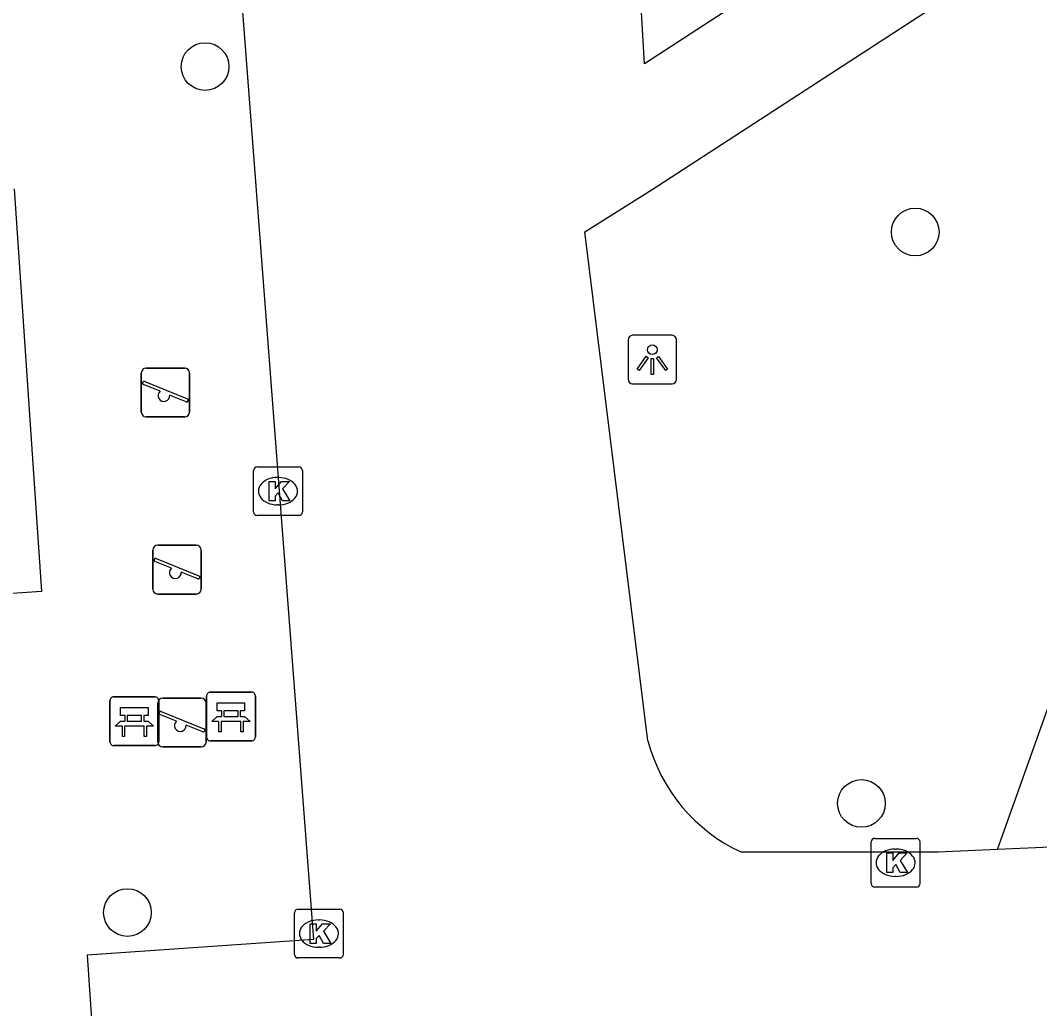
# Model space of a CAD drawing. Extents: x 160732 to 162105, y 387428 to 388479.
# Drawn here: x 160829 to 160849.91, y 387598.99 to 387619.25 of the extents above; entities that cross this region are included whole.
import ezdxf

# ---------------------------------------------------------------- set-up
doc = ezdxf.new("R2010")
doc.units = 0
for name, color, linetype in [('IMGEO_Bank', 7, 'Continuous'), ('IMGEO_Boom', 7, 'Continuous'), ('IMGEO_Groenvoorziening', 7, 'Continuous'), ('IMGEO_Kolk', 7, 'Continuous'), ('IMGEO_Lichtpunt', 7, 'Continuous'), ('IMGEO_Pand', 7, 'Continuous'), ('IMGEO_Speelvoorziening', 7, 'Continuous'), ('IMGEO_Voetpad_open', 7, 'Continuous')]:
    doc.layers.add(name, color=color, linetype=linetype)

msp = doc.modelspace()

# ---------------------------------------------------------------- linework, layer by layer
at = {"layer": 'IMGEO_Bank'}
for p, q in [((160830.917, 387605.381), (160831.758, 387605.381)), ((160831.758, 387605.381), (160830.917, 387605.381)), ((160832.824, 387604.553), (160832.824, 387605.394)), ((160832.824, 387605.394), (160832.824, 387604.553)), ((160832.899, 387605.478), (160833.74, 387605.478)), ((160833.74, 387605.478), (160832.899, 387605.478)), ((160833.824, 387605.403), (160833.824, 387604.562)), ((160833.824, 387604.562), (160833.824, 387605.403)), ((160830.842, 387604.456), (160830.842, 387605.297)), ((160830.842, 387605.297), (160830.842, 387604.456)), ((160831.842, 387605.306), (160831.842, 387604.465)), ((160831.842, 387604.465), (160831.842, 387605.306)), ((160831.151, 387604.887), (160831.151, 387604.993)), ((160831.195, 387604.993), (160831.195, 387604.887)), ((160831.483, 387604.999), (160831.201, 387604.999)), ((160831.489, 387604.887), (160831.489, 387604.993)), ((160831.533, 387604.993), (160831.533, 387604.887)), ((160833.133, 387604.984), (160833.133, 387605.09)), ((160833.177, 387605.09), (160833.177, 387604.984)), ((160833.465, 387605.096), (160833.183, 387605.096)), ((160833.183, 387604.978), (160833.465, 387604.978)), ((160833.471, 387604.984), (160833.471, 387605.09)), ((160833.515, 387605.09), (160833.515, 387604.984)), ((160831.539, 387604.779), (160831.146, 387604.779)), ((160831.201, 387604.881), (160831.483, 387604.881)), ((160833.521, 387604.876), (160833.128, 387604.876)), ((160831.767, 387604.381), (160830.926, 387604.381)), ((160830.926, 387604.381), (160831.767, 387604.381)), ((160833.749, 387604.478), (160832.908, 387604.478)), ((160832.908, 387604.478), (160833.749, 387604.478))]:
    msp.add_line(p, q, dxfattribs=at)
for points in [[(160833.127, 387605.096), (160833.041, 387605.096), (160833.041, 387605.257), (160833.604, 387605.257), (160833.604, 387605.096), (160833.521, 387605.096)], [(160831.145, 387604.999), (160831.059, 387604.999), (160831.059, 387605.16), (160831.622, 387605.16), (160831.622, 387604.999), (160831.539, 387604.999)], [(160833.071, 387604.876), (160832.929, 387604.876), (160833.041, 387604.978), (160833.127, 387604.978)], [(160833.521, 387604.978), (160833.604, 387604.978), (160833.716, 387604.876), (160833.577, 387604.876)], [(160831.089, 387604.779), (160830.947, 387604.779), (160831.059, 387604.881), (160831.145, 387604.881)], [(160831.139, 387604.772), (160831.139, 387604.565), (160831.096, 387604.565), (160831.096, 387604.772)], [(160831.539, 387604.881), (160831.622, 387604.881), (160831.734, 387604.779), (160831.595, 387604.779)], [(160831.589, 387604.772), (160831.589, 387604.565), (160831.545, 387604.565), (160831.545, 387604.772)], [(160833.121, 387604.869), (160833.121, 387604.662), (160833.078, 387604.662), (160833.078, 387604.869)], [(160833.571, 387604.869), (160833.571, 387604.662), (160833.527, 387604.662), (160833.527, 387604.869)]]:
    msp.add_lwpolyline(points, dxfattribs=at)
for centre, radius, start, end in [((160830.92, 387605.303), 0.0779, 92.4484, 184.2845), ((160830.92, 387605.303), 0.0779, 92.4484, 184.2845), ((160831.764, 387605.303), 0.0779, 2.4484, 94.2845), ((160831.764, 387605.303), 0.0779, 2.4484, 94.2845), ((160832.902, 387605.4), 0.0779, 92.4484, 184.2845), ((160832.902, 387605.4), 0.0779, 92.4484, 184.2845), ((160833.746, 387605.4), 0.0779, 2.4484, 94.2845), ((160833.746, 387605.4), 0.0779, 2.4484, 94.2845), ((160831.144, 387604.992), 0.00671, 2.8957, 87.1043), ((160831.201, 387604.992), 0.00671, 92.8957, 177.1043), ((160831.483, 387604.992), 0.00671, 2.8957, 87.1043), ((160831.54, 387604.992), 0.00671, 92.8957, 177.1043), ((160833.126, 387605.089), 0.00671, 2.8957, 87.1043), ((160833.126, 387604.985), 0.00671, 272.8957, 357.1043), ((160833.183, 387605.089), 0.00671, 92.8957, 177.1043), ((160833.183, 387604.985), 0.00671, 182.8957, 267.1043), ((160833.465, 387605.089), 0.00671, 2.8957, 87.1043), ((160833.465, 387604.985), 0.00671, 272.8957, 357.1043), ((160833.522, 387605.089), 0.00671, 92.8957, 177.1043), ((160833.522, 387604.985), 0.00671, 182.8957, 267.1043), ((160831.089, 387604.772), 0.00671, 2.8957, 87.1043), ((160831.146, 387604.772), 0.00671, 92.8957, 177.1043), ((160831.144, 387604.888), 0.00671, 272.8957, 357.1043), ((160831.201, 387604.888), 0.00671, 182.8957, 267.1043), ((160831.483, 387604.888), 0.00671, 272.8957, 357.1043), ((160831.54, 387604.888), 0.00671, 182.8957, 267.1043), ((160831.538, 387604.772), 0.00671, 2.8957, 87.1043), ((160831.595, 387604.772), 0.00671, 92.8957, 177.1043), ((160833.071, 387604.869), 0.00671, 2.8957, 87.1043), ((160833.128, 387604.869), 0.00671, 92.8957, 177.1043), ((160833.52, 387604.869), 0.00671, 2.8957, 87.1043), ((160833.577, 387604.869), 0.00671, 92.8957, 177.1043), ((160832.902, 387604.556), 0.0779, 182.4484, 274.2845), ((160832.902, 387604.556), 0.0779, 182.4484, 274.2845), ((160833.746, 387604.556), 0.0779, 272.4484, 4.2845), ((160833.746, 387604.556), 0.0779, 272.4484, 4.2845), ((160830.92, 387604.459), 0.0779, 182.4484, 274.2845), ((160830.92, 387604.459), 0.0779, 182.4484, 274.2845), ((160831.764, 387604.459), 0.0779, 272.4484, 4.2845), ((160831.764, 387604.459), 0.0779, 272.4484, 4.2845)]:
    msp.add_arc(centre, radius, start, end, dxfattribs=at)
at = {"layer": 'IMGEO_Boom'}
for centre in [(160832.793, 387618.307), (160847.358, 387614.914), (160846.255, 387603.195), (160831.2, 387600.958)]:
    msp.add_circle(centre, 0.489, dxfattribs=at)
at = {"layer": 'IMGEO_Groenvoorziening'}
msp.add_lwpolyline([(160849.045, 387602.248), (160850.071, 387605.13)], dxfattribs=at)
at = {"layer": 'IMGEO_Kolk'}
for p, q in [((160833.787, 387609.173), (160833.787, 387610.025)), ((160833.862, 387610.099), (160834.714, 387610.099)), ((160834.788, 387610.025), (160834.788, 387609.173)), ((160834.275, 387609.879), (160834.3, 387609.879)), ((160834.298, 387609.319), (160834.273, 387609.319)), ((160834.714, 387609.099), (160833.862, 387609.099)), ((160846.53, 387602.479), (160847.382, 387602.479)), ((160846.455, 387601.553), (160846.455, 387602.405)), ((160846.943, 387602.259), (160846.968, 387602.259)), ((160847.456, 387602.405), (160847.456, 387601.553)), ((160846.966, 387601.699), (160846.941, 387601.699)), ((160847.382, 387601.479), (160846.53, 387601.479)), ((160834.702, 387601.026), (160835.554, 387601.026)), ((160834.627, 387600.1), (160834.627, 387600.952)), ((160835.115, 387600.806), (160835.14, 387600.806)), ((160835.628, 387600.952), (160835.628, 387600.1)), ((160835.138, 387600.246), (160835.113, 387600.246)), ((160835.554, 387600.026), (160834.702, 387600.026))]:
    msp.add_line(p, q, dxfattribs=at)
for points in [[(160833.787, 387609.173), (160833.787, 387610.025)], [(160833.862, 387610.099), (160834.714, 387610.099)], [(160834.788, 387610.025), (160834.788, 387609.173)], [(160834.108, 387609.799), (160834.231, 387609.799), (160834.231, 387609.648), (160834.361, 387609.799), (160834.525, 387609.799), (160834.379, 387609.648), (160834.532, 387609.399), (160834.38, 387609.399), (160834.295, 387609.563), (160834.231, 387609.496), (160834.231, 387609.399), (160834.108, 387609.399), (160834.108, 387609.799)], [(160834.714, 387609.099), (160833.862, 387609.099)], [(160846.53, 387602.479), (160847.382, 387602.479)], [(160846.455, 387601.553), (160846.455, 387602.405)], [(160847.456, 387602.405), (160847.456, 387601.553)], [(160846.776, 387602.179), (160846.899, 387602.179), (160846.899, 387602.028), (160847.029, 387602.179), (160847.193, 387602.179), (160847.047, 387602.028), (160847.2, 387601.779), (160847.048, 387601.779), (160846.963, 387601.943), (160846.899, 387601.876), (160846.899, 387601.779), (160846.776, 387601.779), (160846.776, 387602.179)], [(160847.382, 387601.479), (160846.53, 387601.479)], [(160834.702, 387601.026), (160835.554, 387601.026)], [(160834.627, 387600.1), (160834.627, 387600.952)], [(160835.628, 387600.952), (160835.628, 387600.1)], [(160834.948, 387600.726), (160835.071, 387600.726), (160835.071, 387600.575), (160835.201, 387600.726), (160835.365, 387600.726), (160835.219, 387600.575), (160835.372, 387600.326), (160835.22, 387600.326), (160835.135, 387600.49), (160835.071, 387600.423), (160835.071, 387600.326), (160834.948, 387600.326), (160834.948, 387600.726)], [(160835.554, 387600.026), (160834.702, 387600.026)]]:
    msp.add_lwpolyline(points, dxfattribs=at)
for centre, start, end in [((160833.864, 387610.023), 91.552, 178.448), ((160833.864, 387610.023), 91.552, 178.448), ((160834.712, 387610.023), 1.552, 88.448), ((160834.712, 387610.023), 1.552, 88.448), ((160833.864, 387609.175), 181.552, 268.448), ((160833.864, 387609.175), 181.552, 268.448), ((160834.712, 387609.175), 271.552, 358.448), ((160834.712, 387609.175), 271.552, 358.448), ((160846.532, 387602.403), 91.552, 178.448), ((160846.532, 387602.403), 91.552, 178.448), ((160847.38, 387602.403), 1.552, 88.448), ((160847.38, 387602.403), 1.552, 88.448), ((160846.532, 387601.555), 181.552, 268.448), ((160846.532, 387601.555), 181.552, 268.448), ((160847.38, 387601.555), 271.552, 358.448), ((160847.38, 387601.555), 271.552, 358.448), ((160834.704, 387600.95), 91.552, 178.448), ((160834.704, 387600.95), 91.552, 178.448), ((160835.552, 387600.95), 1.552, 88.448), ((160835.552, 387600.95), 1.552, 88.448), ((160834.704, 387600.102), 181.552, 268.448), ((160834.704, 387600.102), 181.552, 268.448), ((160835.552, 387600.102), 271.552, 358.448), ((160835.552, 387600.102), 271.552, 358.448)]:
    msp.add_arc(centre, 0.0765, start, end, dxfattribs=at)
for centre, major_axis, ratio, start_param, end_param in [((160834.274, 387609.599), (-0.387, 0.002), 0.722429, 4.712389, 7.853982), ((160834.299, 387609.599), (-0.39, 0.002), 0.717154, 1.570796, 4.712389), ((160846.942, 387601.979), (-0.387, 0.002), 0.722429, 4.712389, 7.853982), ((160846.967, 387601.979), (-0.39, 0.002), 0.717154, 1.570796, 4.712389), ((160835.114, 387600.526), (-0.387, 0.002), 0.722429, 4.712389, 7.853982), ((160835.139, 387600.526), (-0.39, 0.002), 0.717154, 1.570796, 4.712389)]:
    msp.add_ellipse(centre, major_axis=major_axis, ratio=ratio, start_param=start_param, end_param=end_param, dxfattribs=at)
at = {"layer": 'IMGEO_Lichtpunt'}
for p, q in [((160841.468, 387612.701), (160841.468, 387611.894)), ((160841.468, 387612.701), (160841.468, 387611.894)), ((160842.37, 387612.796), (160841.562, 387612.796)), ((160842.37, 387612.796), (160841.562, 387612.796)), ((160842.464, 387611.894), (160842.464, 387612.701)), ((160842.464, 387611.894), (160842.464, 387612.701)), ((160841.562, 387611.8), (160842.37, 387611.8)), ((160841.562, 387611.8), (160842.37, 387611.8))]:
    msp.add_line(p, q, dxfattribs=at)
for points in [[(160841.842, 387612.365), (160841.881, 387612.337), (160841.693, 387612.075), (160841.655, 387612.102), (160841.842, 387612.365)], [(160841.944, 387612.317), (160841.991, 387612.317), (160841.991, 387611.995), (160841.944, 387611.995), (160841.944, 387612.317)], [(160842.054, 387612.337), (160842.092, 387612.364), (160842.279, 387612.102), (160842.24, 387612.074), (160842.054, 387612.337)]]:
    msp.add_lwpolyline(points, dxfattribs=at)
msp.add_circle((160841.967, 387612.499), 0.0994, dxfattribs=at)
for centre, start, end in [((160841.562, 387612.701), 90, 180), ((160841.562, 387612.701), 90, 180), ((160842.37, 387612.701), 0, 90), ((160842.37, 387612.701), 0, 90), ((160841.562, 387611.894), 180, 270), ((160841.562, 387611.894), 180, 270), ((160842.37, 387611.894), 270, 0), ((160842.37, 387611.894), 270, 360)]:
    msp.add_arc(centre, 0.0946, start, end, dxfattribs=at)
at = {"layer": 'IMGEO_Pand'}
msp.add_lwpolyline([(160828.874, 387615.798), (160829.438, 387607.542), (160825.499, 387607.273), (160825.659, 387604.927), (160813.405, 387604.09), (160812.685, 387614.615), (160815.574, 387614.813), (160815.303, 387618.784)], dxfattribs=at)
at = {"layer": 'IMGEO_Speelvoorziening'}
for p, q in [((160831.585, 387612.121), (160832.375, 387612.121)), ((160832.375, 387612.121), (160831.585, 387612.121)), ((160831.485, 387611.221), (160831.485, 387612.021)), ((160831.485, 387612.021), (160831.485, 387611.221)), ((160832.475, 387612.021), (160832.475, 387611.221)), ((160832.475, 387611.221), (160832.475, 387612.021)), ((160831.868, 387611.649), (160831.529, 387611.786)), ((160831.554, 387611.846), (160832.43, 387611.493)), ((160832.406, 387611.433), (160832.066, 387611.57)), ((160832.375, 387611.121), (160831.585, 387611.121)), ((160831.585, 387611.121), (160832.375, 387611.121)), ((160831.721, 387607.59), (160831.721, 387608.39)), ((160831.721, 387608.39), (160831.721, 387607.59)), ((160831.821, 387608.49), (160832.611, 387608.49)), ((160832.611, 387608.49), (160831.821, 387608.49)), ((160832.711, 387608.39), (160832.711, 387607.59)), ((160832.711, 387607.59), (160832.711, 387608.39)), ((160832.104, 387608.018), (160831.765, 387608.155)), ((160831.79, 387608.215), (160832.666, 387607.862)), ((160832.642, 387607.802), (160832.302, 387607.939)), ((160832.611, 387607.49), (160831.821, 387607.49)), ((160831.821, 387607.49), (160832.611, 387607.49)), ((160831.823, 387604.454), (160831.823, 387605.254)), ((160831.823, 387605.254), (160831.823, 387604.454)), ((160831.923, 387605.354), (160832.713, 387605.354)), ((160832.713, 387605.354), (160831.923, 387605.354)), ((160832.813, 387605.254), (160832.813, 387604.454)), ((160832.813, 387604.454), (160832.813, 387605.254)), ((160832.206, 387604.882), (160831.867, 387605.019)), ((160831.892, 387605.079), (160832.768, 387604.726)), ((160832.744, 387604.666), (160832.404, 387604.803)), ((160832.713, 387604.354), (160831.923, 387604.354)), ((160831.923, 387604.354), (160832.713, 387604.354))]:
    msp.add_line(p, q, dxfattribs=at)
for centre, radius, start, end in [((160831.585, 387612.021), 0.1, 90, 180), ((160831.585, 387612.021), 0.1, 90, 180), ((160832.375, 387612.021), 0.1, 0, 90), ((160832.375, 387612.021), 0.1, 360, 90), ((160831.542, 387611.816), 0.0327, 68.078, 248.078), ((160831.947, 387611.559), 0.12, 130.9928, 5.1632), ((160832.418, 387611.463), 0.0327, 248.078, 68.078), ((160831.585, 387611.221), 0.1, 180, 270), ((160831.585, 387611.221), 0.1, 180, 270), ((160832.375, 387611.221), 0.1, 270, 0), ((160832.375, 387611.221), 0.1, 270, 0), ((160831.821, 387608.39), 0.1, 90, 180), ((160831.821, 387608.39), 0.1, 90, 180), ((160832.611, 387608.39), 0.1, 0, 90), ((160832.611, 387608.39), 0.1, 360, 90), ((160831.778, 387608.185), 0.0327, 68.078, 248.078), ((160832.183, 387607.928), 0.12, 130.9928, 5.1632), ((160832.654, 387607.832), 0.0327, 248.078, 68.078), ((160831.821, 387607.59), 0.1, 180, 270), ((160831.821, 387607.59), 0.1, 180, 270), ((160832.611, 387607.59), 0.1, 270, 0), ((160832.611, 387607.59), 0.1, 270, 0), ((160831.923, 387605.254), 0.1, 90, 180), ((160831.923, 387605.254), 0.1, 90, 180), ((160832.713, 387605.254), 0.1, 0, 90), ((160832.713, 387605.254), 0.1, 360, 90), ((160831.88, 387605.049), 0.0327, 68.078, 248.078), ((160832.285, 387604.792), 0.12, 130.9928, 5.1632), ((160832.756, 387604.696), 0.0327, 248.078, 68.078), ((160831.923, 387604.454), 0.1, 180, 270), ((160831.923, 387604.454), 0.1, 180, 270), ((160832.713, 387604.454), 0.1, 270, 0), ((160832.713, 387604.454), 0.1, 270, 0)]:
    msp.add_arc(centre, radius, start, end, dxfattribs=at)
at = {"layer": 'IMGEO_Voetpad_open'}
for points in [[(160841.874, 387604.479), (160840.583, 387614.92), (160841.962, 387615.784), (160850.301, 387621.206), (160889.498, 387623.602)], [(160849.183, 387623.16), (160841.809, 387618.365), (160841.563, 387622.494)], [(160833.369, 387621.938), (160835.017, 387600.403), (160830.372, 387600.085), (160830.648, 387596.042), (160830.159, 387595.967)], [(160880.6, 387601.239), (160877.847, 387603.508), (160860.812, 387603.189), (160860.689, 387602.764), (160849.045, 387602.248)], [(160849.045, 387602.248), (160847.828, 387602.195), (160843.8, 387602.194)]]:
    msp.add_lwpolyline(points, dxfattribs=at)
msp.add_arc((160845.249, 387605.369), 3.49, 194.7781, 245.4762, dxfattribs=at)

doc.saveas('drawing.dxf')
